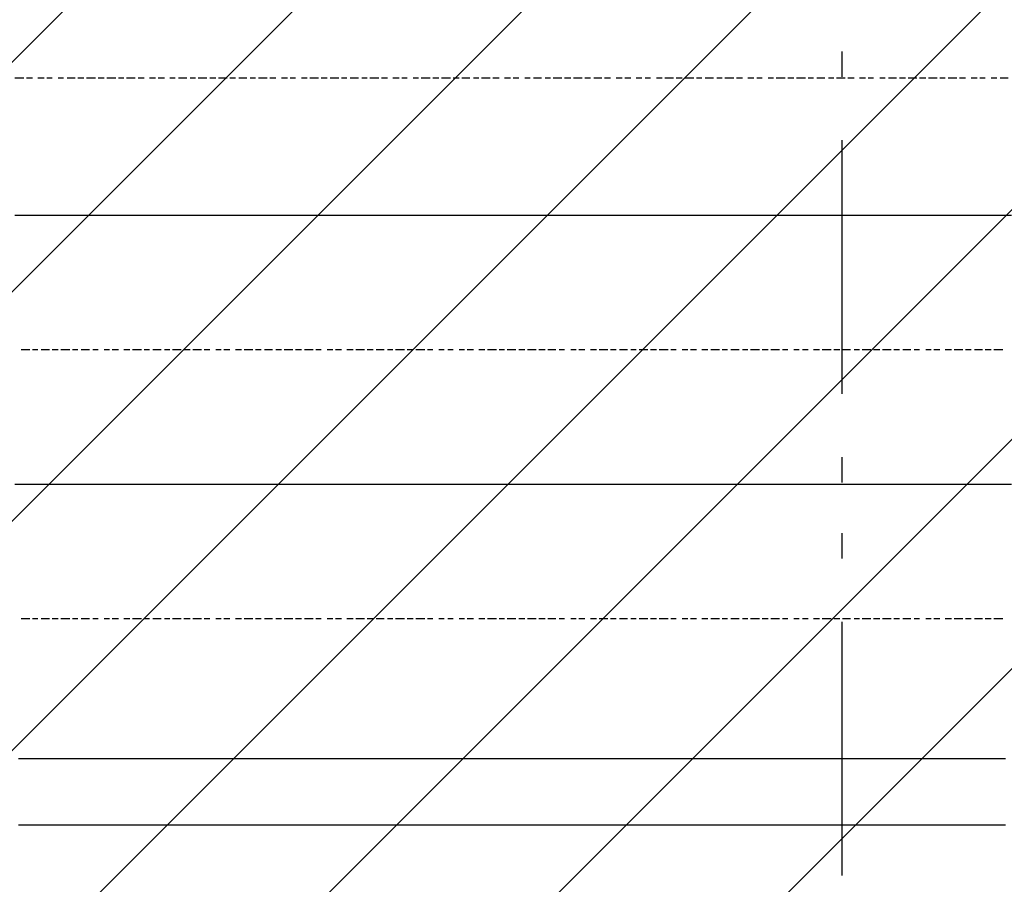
# Model space of a CAD drawing. Extents: x 997 to 109698, y 921 to 94021.
# Tile 492 of 656: x 15482 to 16938, y 45047 to 46326. Entities that reach past the tile are written whole.
import ezdxf

# ---------------------------------------------------------------- set-up
doc = ezdxf.new("R2010")
doc.units = 0
doc.header["$MEASUREMENT"] = 0
for name, color, linetype in [('12', 7, 'CONTINUOUS'), ('28', 7, 'CONTINUOUS'), ('40', 7, 'CONTINUOUS')]:
    doc.layers.add(name, color=color, linetype=linetype)

msp = doc.modelspace()

# ---------------------------------------------------------------- linework, layer by layer
at = {"layer": '12', "color": 1}
for p, q in [((15474.630503, 46239.563401), (15487.630503, 46239.563401)), ((15491.630503, 46239.563401), (15500.630503, 46239.563401)), ((15508.630503, 46239.563401), (15517.630503, 46239.563401)), ((15521.630503, 46239.563401), (15529.630503, 46239.563401)), ((15538.630503, 46239.563401), (15546.630503, 46239.563401)), ((15551.630503, 46239.563401), (15563.630503, 46239.563401)), ((15567.630503, 46239.563401), (15576.630503, 46239.563401)), ((15580.630503, 46239.563401), (15593.630503, 46239.563401)), ((15597.630503, 46239.563401), (15606.630503, 46239.563401)), ((15610.630503, 46239.563401), (15623.630503, 46239.563401)), ((15627.630503, 46239.563401), (15635.630503, 46239.563401)), ((15639.630503, 46239.563401), (15652.630503, 46239.563401)), ((15656.630503, 46239.563401), (15665.630503, 46239.563401)), ((15673.630503, 46239.563401), (15682.630503, 46239.563401)), ((15686.630503, 46239.563401), (15695.630503, 46239.563401)), ((15703.630503, 46239.563401), (15711.630503, 46239.563401)), ((15716.630503, 46239.563401), (15728.630503, 46239.563401)), ((15733.630503, 46239.563401), (15741.630503, 46239.563401)), ((15745.630503, 46239.563401), (15758.630503, 46239.563401)), ((15762.630503, 46239.563401), (15771.630503, 46239.563401)), ((15775.630503, 46239.563401), (15788.630503, 46239.563401)), ((15792.630503, 46239.563401), (15800.630503, 46239.563401)), ((15805.630503, 46239.563401), (15817.630503, 46239.563401)), ((15822.630503, 46239.563401), (15830.630503, 46239.563401)), ((15834.630503, 46239.563401), (15847.630503, 46239.563401)), ((15851.630503, 46239.563401), (15860.630503, 46239.563401)), ((15868.630503, 46239.563401), (15877.630503, 46239.563401)), ((15881.630503, 46239.563401), (15889.630503, 46239.563401)), ((15898.630503, 46239.563401), (15906.630503, 46239.563401)), ((15910.630503, 46239.563401), (15923.630503, 46239.563401)), ((15927.630503, 46239.563401), (15936.630503, 46239.563401)), ((15940.630503, 46239.563401), (15953.630503, 46239.563401)), ((15957.630503, 46239.563401), (15965.630503, 46239.563401)), ((15970.630503, 46239.563401), (15982.630503, 46239.563401)), ((15987.630503, 46239.563401), (15995.630503, 46239.563401)), ((15999.630503, 46239.563401), (16012.630503, 46239.563401)), ((16016.630503, 46239.563401), (16025.630503, 46239.563401)), ((16033.630503, 46239.563401), (16042.630503, 46239.563401)), ((16046.630503, 46239.563401), (16054.630503, 46239.563401)), ((16063.630503, 46239.563401), (16071.630503, 46239.563401)), ((16075.630503, 46239.563401), (16088.630503, 46239.563401)), ((16092.630503, 46239.563401), (16101.630503, 46239.563401)), ((16105.630503, 46239.563401), (16118.630503, 46239.563401)), ((16122.630503, 46239.563401), (16131.630503, 46239.563401)), ((16135.630503, 46239.563401), (16147.630503, 46239.563401)), ((16152.630503, 46239.563401), (16160.630503, 46239.563401)), ((16164.630503, 46239.563401), (16177.630503, 46239.563401)), ((16181.630503, 46239.563401), (16190.630503, 46239.563401)), ((16198.630503, 46239.563401), (16207.630503, 46239.563401)), ((16211.630503, 46239.563401), (16219.630503, 46239.563401)), ((16228.630503, 46239.563401), (16236.630503, 46239.563401)), ((16241.630503, 46239.563401), (16253.630503, 46239.563401)), ((16258.630503, 46239.563401), (16266.630503, 46239.563401)), ((16270.630503, 46239.563401), (16283.630503, 46239.563401)), ((16287.630503, 46239.563401), (16296.630503, 46239.563401)), ((16300.630503, 46239.563401), (16313.630503, 46239.563401)), ((16317.630503, 46239.563401), (16325.630503, 46239.563401)), ((16330.630503, 46239.563401), (16342.630503, 46239.563401)), ((16346.630503, 46239.563401), (16355.630503, 46239.563401)), ((16363.630503, 46239.563401), (16372.630503, 46239.563401)), ((16376.630503, 46239.563401), (16385.630503, 46239.563401)), ((16393.630503, 46239.563401), (16401.630503, 46239.563401)), ((16406.630503, 46239.563401), (16414.630503, 46239.563401)), ((16423.630503, 46239.563401), (16431.630503, 46239.563401)), ((16435.630503, 46239.563401), (16448.630503, 46239.563401)), ((16452.630503, 46239.563401), (16461.630503, 46239.563401)), ((16465.630503, 46239.563401), (16478.630503, 46239.563401)), ((16482.630503, 46239.563401), (16490.630503, 46239.563401)), ((16495.630503, 46239.563401), (16507.630503, 46239.563401)), ((16512.630503, 46239.563401), (16520.630503, 46239.563401)), ((16524.630503, 46239.563401), (16537.630503, 46239.563401)), ((16541.630503, 46239.563401), (16550.630503, 46239.563401)), ((16558.630503, 46239.563401), (16567.630503, 46239.563401)), ((16571.630503, 46239.563401), (16579.630503, 46239.563401)), ((16588.630503, 46239.563401), (16596.630503, 46239.563401)), ((16600.630503, 46239.563401), (16613.630503, 46239.563401)), ((16617.630503, 46239.563401), (16626.630503, 46239.563401)), ((16630.630503, 46239.563401), (16643.630503, 46239.563401)), ((16647.630503, 46239.563401), (16655.630503, 46239.563401)), ((16660.630503, 46239.563401), (16672.630503, 46239.563401)), ((16677.630503, 46239.563401), (16685.630503, 46239.563401)), ((16689.630503, 46239.563401), (16702.630503, 46239.563401)), ((16706.630503, 46239.563401), (16715.630503, 46239.563401)), ((16723.630503, 46239.563401), (16732.630503, 46239.563401)), ((16736.630503, 46239.563401), (16744.630503, 46239.563401)), ((16753.630503, 46239.563401), (16761.630503, 46239.563401)), ((16766.630503, 46239.563401), (16778.630503, 46239.563401)), ((16782.630503, 46239.563401), (16791.630503, 46239.563401)), ((16795.630503, 46239.563401), (16808.630503, 46239.563401)), ((16812.630503, 46239.563401), (16821.630503, 46239.563401)), ((16825.630503, 46239.563401), (16838.630503, 46239.563401)), ((16842.630503, 46239.563401), (16850.630503, 46239.563401)), ((16854.630503, 46239.563401), (16867.630503, 46239.563401)), ((16871.630503, 46239.563401), (16880.630503, 46239.563401)), ((16888.630503, 46239.563401), (16897.630503, 46239.563401)), ((16901.630503, 46239.563401), (16909.630503, 46239.563401)), ((16918.630503, 46239.563401), (16926.630503, 46239.563401)), ((16931.630503, 46239.563401), (16943.630503, 46239.563401)), ((15483.630503, 45837.563401), (15496.630503, 45837.563401)), ((15500.630503, 45837.563401), (15508.630503, 45837.563401)), ((15513.630503, 45837.563401), (15525.630503, 45837.563401)), ((15529.630503, 45837.563401), (15538.630503, 45837.563401)), ((15542.630503, 45837.563401), (15555.630503, 45837.563401)), ((15559.630503, 45837.563401), (15567.630503, 45837.563401)), ((15572.630503, 45837.563401), (15584.630503, 45837.563401)), ((15589.630503, 45837.563401), (15597.630503, 45837.563401)), ((15606.630503, 45837.563401), (15614.630503, 45837.563401)), ((15618.630503, 45837.563401), (15627.630503, 45837.563401)), ((15635.630503, 45837.563401), (15644.630503, 45837.563401)), ((15648.630503, 45837.563401), (15661.630503, 45837.563401)), ((15665.630503, 45837.563401), (15673.630503, 45837.563401)), ((15678.630503, 45837.563401), (15690.630503, 45837.563401)), ((15695.630503, 45837.563401), (15703.630503, 45837.563401)), ((15707.630503, 45837.563401), (15720.630503, 45837.563401)), ((15724.630503, 45837.563401), (15733.630503, 45837.563401)), ((15737.630503, 45837.563401), (15750.630503, 45837.563401)), ((15754.630503, 45837.563401), (15762.630503, 45837.563401)), ((15771.630503, 45837.563401), (15779.630503, 45837.563401)), ((15783.630503, 45837.563401), (15792.630503, 45837.563401)), ((15800.630503, 45837.563401), (15809.630503, 45837.563401)), ((15813.630503, 45837.563401), (15826.630503, 45837.563401)), ((15830.630503, 45837.563401), (15838.630503, 45837.563401)), ((15843.630503, 45837.563401), (15855.630503, 45837.563401)), ((15860.630503, 45837.563401), (15868.630503, 45837.563401)), ((15872.630503, 45837.563401), (15885.630503, 45837.563401)), ((15889.630503, 45837.563401), (15898.630503, 45837.563401)), ((15902.630503, 45837.563401), (15915.630503, 45837.563401)), ((15919.630503, 45837.563401), (15927.630503, 45837.563401)), ((15936.630503, 45837.563401), (15944.630503, 45837.563401)), ((15948.630503, 45837.563401), (15957.630503, 45837.563401)), ((15965.630503, 45837.563401), (15974.630503, 45837.563401)), ((15978.630503, 45837.563401), (15991.630503, 45837.563401)), ((15995.630503, 45837.563401), (16004.630503, 45837.563401)), ((16008.630503, 45837.563401), (16020.630503, 45837.563401)), ((16025.630503, 45837.563401), (16033.630503, 45837.563401)), ((16037.630503, 45837.563401), (16050.630503, 45837.563401)), ((16054.630503, 45837.563401), (16063.630503, 45837.563401)), ((16067.630503, 45837.563401), (16080.630503, 45837.563401)), ((16084.630503, 45837.563401), (16092.630503, 45837.563401)), ((16101.630503, 45837.563401), (16109.630503, 45837.563401)), ((16114.630503, 45837.563401), (16122.630503, 45837.563401)), ((16131.630503, 45837.563401), (16139.630503, 45837.563401)), ((16143.630503, 45837.563401), (16152.630503, 45837.563401)), ((16160.630503, 45837.563401), (16169.630503, 45837.563401)), ((16173.630503, 45837.563401), (16186.630503, 45837.563401)), ((16190.630503, 45837.563401), (16198.630503, 45837.563401)), ((16202.630503, 45837.563401), (16215.630503, 45837.563401)), ((16219.630503, 45837.563401), (16228.630503, 45837.563401)), ((16232.630503, 45837.563401), (16245.630503, 45837.563401)), ((16249.630503, 45837.563401), (16258.630503, 45837.563401)), ((16262.630503, 45837.563401), (16274.630503, 45837.563401)), ((16279.630503, 45837.563401), (16287.630503, 45837.563401)), ((16296.630503, 45837.563401), (16304.630503, 45837.563401)), ((16308.630503, 45837.563401), (16317.630503, 45837.563401)), ((16325.630503, 45837.563401), (16334.630503, 45837.563401)), ((16338.630503, 45837.563401), (16351.630503, 45837.563401)), ((16355.630503, 45837.563401), (16363.630503, 45837.563401)), ((16368.630503, 45837.563401), (16380.630503, 45837.563401)), ((16385.630503, 45837.563401), (16393.630503, 45837.563401)), ((16397.630503, 45837.563401), (16410.630503, 45837.563401)), ((16414.630503, 45837.563401), (16423.630503, 45837.563401)), ((16427.630503, 45837.563401), (16440.630503, 45837.563401)), ((16444.630503, 45837.563401), (16452.630503, 45837.563401)), ((16461.630503, 45837.563401), (16469.630503, 45837.563401)), ((16473.630503, 45837.563401), (16482.630503, 45837.563401)), ((16490.630503, 45837.563401), (16499.630503, 45837.563401)), ((16503.630503, 45837.563401), (16516.630503, 45837.563401)), ((16520.630503, 45837.563401), (16528.630503, 45837.563401)), ((16533.630503, 45837.563401), (16545.630503, 45837.563401)), ((16550.630503, 45837.563401), (16558.630503, 45837.563401)), ((16562.630503, 45837.563401), (16575.630503, 45837.563401)), ((16579.630503, 45837.563401), (16588.630503, 45837.563401)), ((16592.630503, 45837.563401), (16605.630503, 45837.563401)), ((16609.630503, 45837.563401), (16617.630503, 45837.563401)), ((16626.630503, 45837.563401), (16634.630503, 45837.563401)), ((16639.630503, 45837.563401), (16647.630503, 45837.563401)), ((16655.630503, 45837.563401), (16664.630503, 45837.563401)), ((16668.630503, 45837.563401), (16681.630503, 45837.563401)), ((16685.630503, 45837.563401), (16694.630503, 45837.563401)), ((16698.630503, 45837.563401), (16710.630503, 45837.563401)), ((16715.630503, 45837.563401), (16723.630503, 45837.563401)), ((16727.630503, 45837.563401), (16740.630503, 45837.563401)), ((16744.630503, 45837.563401), (16753.630503, 45837.563401)), ((16757.630503, 45837.563401), (16770.630503, 45837.563401)), ((16774.630503, 45837.563401), (16782.630503, 45837.563401)), ((16787.630503, 45837.563401), (16799.630503, 45837.563401)), ((16804.630503, 45837.563401), (16812.630503, 45837.563401)), ((16821.630503, 45837.563401), (16829.630503, 45837.563401)), ((16833.630503, 45837.563401), (16842.630503, 45837.563401)), ((16850.630503, 45837.563401), (16859.630503, 45837.563401)), ((16863.630503, 45837.563401), (16876.630503, 45837.563401)), ((16880.630503, 45837.563401), (16888.630503, 45837.563401)), ((16893.630503, 45837.563401), (16905.630503, 45837.563401)), ((16909.630503, 45837.563401), (16918.630503, 45837.563401)), ((16922.630503, 45837.563401), (16935.630503, 45837.563401)), ((15483.630503, 45439.563401), (15496.630503, 45439.563401)), ((15500.630503, 45439.563401), (15508.630503, 45439.563401)), ((15513.630503, 45439.563401), (15525.630503, 45439.563401)), ((15529.630503, 45439.563401), (15538.630503, 45439.563401)), ((15542.630503, 45439.563401), (15555.630503, 45439.563401)), ((15559.630503, 45439.563401), (15567.630503, 45439.563401)), ((15572.630503, 45439.563401), (15584.630503, 45439.563401)), ((15589.630503, 45439.563401), (15597.630503, 45439.563401)), ((15606.630503, 45439.563401), (15614.630503, 45439.563401)), ((15618.630503, 45439.563401), (15627.630503, 45439.563401)), ((15635.630503, 45439.563401), (15644.630503, 45439.563401)), ((15648.630503, 45439.563401), (15661.630503, 45439.563401)), ((15665.630503, 45439.563401), (15673.630503, 45439.563401)), ((15678.630503, 45439.563401), (15690.630503, 45439.563401)), ((15695.630503, 45439.563401), (15703.630503, 45439.563401)), ((15707.630503, 45439.563401), (15720.630503, 45439.563401)), ((15724.630503, 45439.563401), (15733.630503, 45439.563401)), ((15737.630503, 45439.563401), (15750.630503, 45439.563401)), ((15754.630503, 45439.563401), (15762.630503, 45439.563401)), ((15771.630503, 45439.563401), (15779.630503, 45439.563401)), ((15783.630503, 45439.563401), (15792.630503, 45439.563401)), ((15800.630503, 45439.563401), (15809.630503, 45439.563401)), ((15813.630503, 45439.563401), (15826.630503, 45439.563401)), ((15830.630503, 45439.563401), (15838.630503, 45439.563401)), ((15843.630503, 45439.563401), (15855.630503, 45439.563401)), ((15860.630503, 45439.563401), (15868.630503, 45439.563401)), ((15872.630503, 45439.563401), (15885.630503, 45439.563401)), ((15889.630503, 45439.563401), (15898.630503, 45439.563401)), ((15902.630503, 45439.563401), (15915.630503, 45439.563401)), ((15919.630503, 45439.563401), (15927.630503, 45439.563401)), ((15936.630503, 45439.563401), (15944.630503, 45439.563401)), ((15948.630503, 45439.563401), (15957.630503, 45439.563401)), ((15965.630503, 45439.563401), (15974.630503, 45439.563401)), ((15978.630503, 45439.563401), (15991.630503, 45439.563401)), ((15995.630503, 45439.563401), (16004.630503, 45439.563401)), ((16008.630503, 45439.563401), (16020.630503, 45439.563401)), ((16025.630503, 45439.563401), (16033.630503, 45439.563401)), ((16037.630503, 45439.563401), (16050.630503, 45439.563401)), ((16054.630503, 45439.563401), (16063.630503, 45439.563401)), ((16067.630503, 45439.563401), (16080.630503, 45439.563401)), ((16084.630503, 45439.563401), (16092.630503, 45439.563401)), ((16101.630503, 45439.563401), (16109.630503, 45439.563401)), ((16114.630503, 45439.563401), (16122.630503, 45439.563401)), ((16131.630503, 45439.563401), (16139.630503, 45439.563401)), ((16143.630503, 45439.563401), (16152.630503, 45439.563401)), ((16160.630503, 45439.563401), (16169.630503, 45439.563401)), ((16173.630503, 45439.563401), (16186.630503, 45439.563401)), ((16190.630503, 45439.563401), (16198.630503, 45439.563401)), ((16202.630503, 45439.563401), (16215.630503, 45439.563401)), ((16219.630503, 45439.563401), (16228.630503, 45439.563401)), ((16232.630503, 45439.563401), (16245.630503, 45439.563401)), ((16249.630503, 45439.563401), (16258.630503, 45439.563401)), ((16262.630503, 45439.563401), (16274.630503, 45439.563401)), ((16279.630503, 45439.563401), (16287.630503, 45439.563401)), ((16296.630503, 45439.563401), (16304.630503, 45439.563401)), ((16308.630503, 45439.563401), (16317.630503, 45439.563401)), ((16325.630503, 45439.563401), (16334.630503, 45439.563401)), ((16338.630503, 45439.563401), (16351.630503, 45439.563401)), ((16355.630503, 45439.563401), (16363.630503, 45439.563401)), ((16368.630503, 45439.563401), (16380.630503, 45439.563401)), ((16385.630503, 45439.563401), (16393.630503, 45439.563401)), ((16397.630503, 45439.563401), (16410.630503, 45439.563401)), ((16414.630503, 45439.563401), (16423.630503, 45439.563401)), ((16427.630503, 45439.563401), (16440.630503, 45439.563401)), ((16444.630503, 45439.563401), (16452.630503, 45439.563401)), ((16461.630503, 45439.563401), (16469.630503, 45439.563401)), ((16473.630503, 45439.563401), (16482.630503, 45439.563401)), ((16490.630503, 45439.563401), (16499.630503, 45439.563401)), ((16503.630503, 45439.563401), (16516.630503, 45439.563401)), ((16520.630503, 45439.563401), (16528.630503, 45439.563401)), ((16533.630503, 45439.563401), (16545.630503, 45439.563401)), ((16550.630503, 45439.563401), (16558.630503, 45439.563401)), ((16562.630503, 45439.563401), (16575.630503, 45439.563401)), ((16579.630503, 45439.563401), (16588.630503, 45439.563401)), ((16592.630503, 45439.563401), (16605.630503, 45439.563401)), ((16609.630503, 45439.563401), (16617.630503, 45439.563401)), ((16626.630503, 45439.563401), (16634.630503, 45439.563401)), ((16639.630503, 45439.563401), (16647.630503, 45439.563401)), ((16655.630503, 45439.563401), (16664.630503, 45439.563401)), ((16668.630503, 45439.563401), (16681.630503, 45439.563401)), ((16685.630503, 45439.563401), (16694.630503, 45439.563401)), ((16698.630503, 45439.563401), (16710.630503, 45439.563401)), ((16715.630503, 45439.563401), (16723.630503, 45439.563401)), ((16727.630503, 45439.563401), (16740.630503, 45439.563401)), ((16744.630503, 45439.563401), (16753.630503, 45439.563401)), ((16757.630503, 45439.563401), (16770.630503, 45439.563401)), ((16774.630503, 45439.563401), (16782.630503, 45439.563401)), ((16787.630503, 45439.563401), (16799.630503, 45439.563401)), ((16804.630503, 45439.563401), (16812.630503, 45439.563401)), ((16821.630503, 45439.563401), (16829.630503, 45439.563401)), ((16833.630503, 45439.563401), (16842.630503, 45439.563401)), ((16850.630503, 45439.563401), (16859.630503, 45439.563401)), ((16863.630503, 45439.563401), (16876.630503, 45439.563401)), ((16880.630503, 45439.563401), (16888.630503, 45439.563401)), ((16893.630503, 45439.563401), (16905.630503, 45439.563401)), ((16909.630503, 45439.563401), (16918.630503, 45439.563401)), ((16922.630503, 45439.563401), (16935.630503, 45439.563401))]:
    msp.add_line(p, q, dxfattribs=at)
at = {"layer": '12', "color": 5}
for p, q in [((15474.630503, 46036.563401), (15487.630503, 46036.563401)), ((15487.630503, 46036.563401), (15496.630503, 46036.563401)), ((15496.630503, 46036.563401), (15508.630503, 46036.563401)), ((15508.630503, 46036.563401), (15517.630503, 46036.563401)), ((15517.630503, 46036.563401), (15525.630503, 46036.563401)), ((15525.630503, 46036.563401), (15538.630503, 46036.563401)), ((15538.630503, 46036.563401), (15546.630503, 46036.563401)), ((15546.630503, 46036.563401), (15555.630503, 46036.563401)), ((15555.630503, 46036.563401), (15567.630503, 46036.563401)), ((15567.630503, 46036.563401), (15576.630503, 46036.563401)), ((15576.630503, 46036.563401), (15584.630503, 46036.563401)), ((15584.630503, 46036.563401), (15597.630503, 46036.563401)), ((15597.630503, 46036.563401), (15606.630503, 46036.563401)), ((15606.630503, 46036.563401), (15618.630503, 46036.563401)), ((15618.630503, 46036.563401), (15627.630503, 46036.563401)), ((15627.630503, 46036.563401), (15635.630503, 46036.563401)), ((15635.630503, 46036.563401), (15648.630503, 46036.563401)), ((15648.630503, 46036.563401), (15656.630503, 46036.563401)), ((15656.630503, 46036.563401), (15665.630503, 46036.563401)), ((15665.630503, 46036.563401), (15678.630503, 46036.563401)), ((15678.630503, 46036.563401), (15686.630503, 46036.563401)), ((15686.630503, 46036.563401), (15695.630503, 46036.563401)), ((15695.630503, 46036.563401), (15707.630503, 46036.563401)), ((15707.630503, 46036.563401), (15716.630503, 46036.563401)), ((15716.630503, 46036.563401), (15728.630503, 46036.563401)), ((15728.630503, 46036.563401), (15737.630503, 46036.563401)), ((15737.630503, 46036.563401), (15745.630503, 46036.563401)), ((15745.630503, 46036.563401), (15758.630503, 46036.563401)), ((15758.630503, 46036.563401), (15766.630503, 46036.563401)), ((15766.630503, 46036.563401), (15775.630503, 46036.563401)), ((15775.630503, 46036.563401), (15788.630503, 46036.563401)), ((15788.630503, 46036.563401), (15796.630503, 46036.563401)), ((15796.630503, 46036.563401), (15805.630503, 46036.563401)), ((15805.630503, 46036.563401), (15817.630503, 46036.563401)), ((15817.630503, 46036.563401), (15826.630503, 46036.563401)), ((15826.630503, 46036.563401), (15834.630503, 46036.563401)), ((15834.630503, 46036.563401), (15847.630503, 46036.563401)), ((15847.630503, 46036.563401), (15855.630503, 46036.563401)), ((15855.630503, 46036.563401), (15868.630503, 46036.563401)), ((15868.630503, 46036.563401), (15877.630503, 46036.563401)), ((15877.630503, 46036.563401), (15885.630503, 46036.563401)), ((15885.630503, 46036.563401), (15898.630503, 46036.563401)), ((15898.630503, 46036.563401), (15906.630503, 46036.563401)), ((15906.630503, 46036.563401), (15915.630503, 46036.563401)), ((15915.630503, 46036.563401), (15927.630503, 46036.563401)), ((15927.630503, 46036.563401), (15936.630503, 46036.563401)), ((15936.630503, 46036.563401), (15944.630503, 46036.563401)), ((15944.630503, 46036.563401), (15957.630503, 46036.563401)), ((15957.630503, 46036.563401), (15965.630503, 46036.563401)), ((15965.630503, 46036.563401), (15978.630503, 46036.563401)), ((15978.630503, 46036.563401), (15987.630503, 46036.563401)), ((15987.630503, 46036.563401), (15995.630503, 46036.563401)), ((15995.630503, 46036.563401), (16008.630503, 46036.563401)), ((16008.630503, 46036.563401), (16016.630503, 46036.563401)), ((16016.630503, 46036.563401), (16025.630503, 46036.563401)), ((16025.630503, 46036.563401), (16037.630503, 46036.563401)), ((16037.630503, 46036.563401), (16046.630503, 46036.563401)), ((16046.630503, 46036.563401), (16054.630503, 46036.563401)), ((16054.630503, 46036.563401), (16067.630503, 46036.563401)), ((16067.630503, 46036.563401), (16075.630503, 46036.563401)), ((16075.630503, 46036.563401), (16088.630503, 46036.563401)), ((16088.630503, 46036.563401), (16097.630503, 46036.563401)), ((16097.630503, 46036.563401), (16105.630503, 46036.563401)), ((16105.630503, 46036.563401), (16118.630503, 46036.563401)), ((16118.630503, 46036.563401), (16126.630503, 46036.563401)), ((16126.630503, 46036.563401), (16135.630503, 46036.563401)), ((16135.630503, 46036.563401), (16147.630503, 46036.563401)), ((16147.630503, 46036.563401), (16156.630503, 46036.563401)), ((16156.630503, 46036.563401), (16164.630503, 46036.563401)), ((16164.630503, 46036.563401), (16177.630503, 46036.563401)), ((16177.630503, 46036.563401), (16186.630503, 46036.563401)), ((16186.630503, 46036.563401), (16198.630503, 46036.563401)), ((16198.630503, 46036.563401), (16207.630503, 46036.563401)), ((16207.630503, 46036.563401), (16215.630503, 46036.563401)), ((16215.630503, 46036.563401), (16228.630503, 46036.563401)), ((16228.630503, 46036.563401), (16236.630503, 46036.563401)), ((16236.630503, 46036.563401), (16245.630503, 46036.563401)), ((16245.630503, 46036.563401), (16258.630503, 46036.563401)), ((16258.630503, 46036.563401), (16266.630503, 46036.563401)), ((16266.630503, 46036.563401), (16274.630503, 46036.563401)), ((16274.630503, 46036.563401), (16287.630503, 46036.563401)), ((16287.630503, 46036.563401), (16296.630503, 46036.563401)), ((16296.630503, 46036.563401), (16308.630503, 46036.563401)), ((16308.630503, 46036.563401), (16317.630503, 46036.563401)), ((16317.630503, 46036.563401), (16325.630503, 46036.563401)), ((16325.630503, 46036.563401), (16338.630503, 46036.563401)), ((16338.630503, 46036.563401), (16346.630503, 46036.563401)), ((16346.630503, 46036.563401), (16355.630503, 46036.563401)), ((16355.630503, 46036.563401), (16368.630503, 46036.563401)), ((16368.630503, 46036.563401), (16376.630503, 46036.563401)), ((16376.630503, 46036.563401), (16385.630503, 46036.563401)), ((16385.630503, 46036.563401), (16397.630503, 46036.563401)), ((16397.630503, 46036.563401), (16406.630503, 46036.563401)), ((16406.630503, 46036.563401), (16414.630503, 46036.563401)), ((16414.630503, 46036.563401), (16427.630503, 46036.563401)), ((16427.630503, 46036.563401), (16435.630503, 46036.563401)), ((16435.630503, 46036.563401), (16448.630503, 46036.563401)), ((16448.630503, 46036.563401), (16457.630503, 46036.563401)), ((16457.630503, 46036.563401), (16465.630503, 46036.563401)), ((16465.630503, 46036.563401), (16478.630503, 46036.563401)), ((16478.630503, 46036.563401), (16486.630503, 46036.563401)), ((16486.630503, 46036.563401), (16495.630503, 46036.563401)), ((16495.630503, 46036.563401), (16507.630503, 46036.563401)), ((16507.630503, 46036.563401), (16516.630503, 46036.563401)), ((16516.630503, 46036.563401), (16524.630503, 46036.563401)), ((16524.630503, 46036.563401), (16537.630503, 46036.563401)), ((16537.630503, 46036.563401), (16545.630503, 46036.563401)), ((16545.630503, 46036.563401), (16558.630503, 46036.563401)), ((16558.630503, 46036.563401), (16567.630503, 46036.563401)), ((16567.630503, 46036.563401), (16575.630503, 46036.563401)), ((16575.630503, 46036.563401), (16588.630503, 46036.563401)), ((16588.630503, 46036.563401), (16596.630503, 46036.563401)), ((16596.630503, 46036.563401), (16605.630503, 46036.563401)), ((16605.630503, 46036.563401), (16617.630503, 46036.563401)), ((16617.630503, 46036.563401), (16626.630503, 46036.563401)), ((16626.630503, 46036.563401), (16634.630503, 46036.563401)), ((16634.630503, 46036.563401), (16647.630503, 46036.563401)), ((16647.630503, 46036.563401), (16655.630503, 46036.563401)), ((16655.630503, 46036.563401), (16668.630503, 46036.563401)), ((16668.630503, 46036.563401), (16677.630503, 46036.563401)), ((16677.630503, 46036.563401), (16685.630503, 46036.563401)), ((16685.630503, 46036.563401), (16698.630503, 46036.563401)), ((16698.630503, 46036.563401), (16706.630503, 46036.563401)), ((16706.630503, 46036.563401), (16715.630503, 46036.563401)), ((16715.630503, 46036.563401), (16727.630503, 46036.563401)), ((16727.630503, 46036.563401), (16736.630503, 46036.563401)), ((16736.630503, 46036.563401), (16744.630503, 46036.563401)), ((16744.630503, 46036.563401), (16757.630503, 46036.563401)), ((16757.630503, 46036.563401), (16766.630503, 46036.563401)), ((16766.630503, 46036.563401), (16778.630503, 46036.563401)), ((16778.630503, 46036.563401), (16787.630503, 46036.563401)), ((16787.630503, 46036.563401), (16795.630503, 46036.563401)), ((16795.630503, 46036.563401), (16808.630503, 46036.563401)), ((16808.630503, 46036.563401), (16816.630503, 46036.563401)), ((16816.630503, 46036.563401), (16825.630503, 46036.563401)), ((16825.630503, 46036.563401), (16838.630503, 46036.563401)), ((16838.630503, 46036.563401), (16846.630503, 46036.563401)), ((16846.630503, 46036.563401), (16854.630503, 46036.563401)), ((16854.630503, 46036.563401), (16867.630503, 46036.563401)), ((16867.630503, 46036.563401), (16876.630503, 46036.563401)), ((16876.630503, 46036.563401), (16888.630503, 46036.563401)), ((16888.630503, 46036.563401), (16897.630503, 46036.563401)), ((16897.630503, 46036.563401), (16905.630503, 46036.563401)), ((16905.630503, 46036.563401), (16918.630503, 46036.563401)), ((16918.630503, 46036.563401), (16926.630503, 46036.563401)), ((16926.630503, 46036.563401), (16935.630503, 46036.563401)), ((16935.630503, 46036.563401), (16948.630503, 46036.563401)), ((15474.630503, 45638.563401), (15487.630503, 45638.563401)), ((15487.630503, 45638.563401), (15496.630503, 45638.563401)), ((15496.630503, 45638.563401), (15508.630503, 45638.563401)), ((15508.630503, 45638.563401), (15517.630503, 45638.563401)), ((15517.630503, 45638.563401), (15525.630503, 45638.563401)), ((15525.630503, 45638.563401), (15538.630503, 45638.563401)), ((15538.630503, 45638.563401), (15546.630503, 45638.563401)), ((15546.630503, 45638.563401), (15555.630503, 45638.563401)), ((15555.630503, 45638.563401), (15567.630503, 45638.563401)), ((15567.630503, 45638.563401), (15576.630503, 45638.563401)), ((15576.630503, 45638.563401), (15584.630503, 45638.563401)), ((15584.630503, 45638.563401), (15597.630503, 45638.563401)), ((15597.630503, 45638.563401), (15606.630503, 45638.563401)), ((15606.630503, 45638.563401), (15618.630503, 45638.563401)), ((15618.630503, 45638.563401), (15627.630503, 45638.563401)), ((15627.630503, 45638.563401), (15635.630503, 45638.563401)), ((15635.630503, 45638.563401), (15648.630503, 45638.563401)), ((15648.630503, 45638.563401), (15656.630503, 45638.563401)), ((15656.630503, 45638.563401), (15665.630503, 45638.563401)), ((15665.630503, 45638.563401), (15678.630503, 45638.563401)), ((15678.630503, 45638.563401), (15686.630503, 45638.563401)), ((15686.630503, 45638.563401), (15695.630503, 45638.563401)), ((15695.630503, 45638.563401), (15707.630503, 45638.563401)), ((15707.630503, 45638.563401), (15716.630503, 45638.563401)), ((15716.630503, 45638.563401), (15728.630503, 45638.563401)), ((15728.630503, 45638.563401), (15737.630503, 45638.563401)), ((15737.630503, 45638.563401), (15745.630503, 45638.563401)), ((15745.630503, 45638.563401), (15758.630503, 45638.563401)), ((15758.630503, 45638.563401), (15766.630503, 45638.563401)), ((15766.630503, 45638.563401), (15775.630503, 45638.563401)), ((15775.630503, 45638.563401), (15788.630503, 45638.563401)), ((15788.630503, 45638.563401), (15796.630503, 45638.563401)), ((15796.630503, 45638.563401), (15805.630503, 45638.563401)), ((15805.630503, 45638.563401), (15817.630503, 45638.563401)), ((15817.630503, 45638.563401), (15826.630503, 45638.563401)), ((15826.630503, 45638.563401), (15834.630503, 45638.563401)), ((15834.630503, 45638.563401), (15847.630503, 45638.563401)), ((15847.630503, 45638.563401), (15855.630503, 45638.563401)), ((15855.630503, 45638.563401), (15868.630503, 45638.563401)), ((15868.630503, 45638.563401), (15877.630503, 45638.563401)), ((15877.630503, 45638.563401), (15885.630503, 45638.563401)), ((15885.630503, 45638.563401), (15898.630503, 45638.563401)), ((15898.630503, 45638.563401), (15906.630503, 45638.563401)), ((15906.630503, 45638.563401), (15915.630503, 45638.563401)), ((15915.630503, 45638.563401), (15927.630503, 45638.563401)), ((15927.630503, 45638.563401), (15936.630503, 45638.563401)), ((15936.630503, 45638.563401), (15944.630503, 45638.563401)), ((15944.630503, 45638.563401), (15957.630503, 45638.563401)), ((15957.630503, 45638.563401), (15965.630503, 45638.563401)), ((15965.630503, 45638.563401), (15978.630503, 45638.563401)), ((15978.630503, 45638.563401), (15987.630503, 45638.563401)), ((15987.630503, 45638.563401), (15995.630503, 45638.563401)), ((15995.630503, 45638.563401), (16008.630503, 45638.563401)), ((16008.630503, 45638.563401), (16016.630503, 45638.563401)), ((16016.630503, 45638.563401), (16025.630503, 45638.563401)), ((16025.630503, 45638.563401), (16037.630503, 45638.563401)), ((16037.630503, 45638.563401), (16046.630503, 45638.563401)), ((16046.630503, 45638.563401), (16054.630503, 45638.563401)), ((16054.630503, 45638.563401), (16067.630503, 45638.563401)), ((16067.630503, 45638.563401), (16075.630503, 45638.563401)), ((16075.630503, 45638.563401), (16088.630503, 45638.563401)), ((16088.630503, 45638.563401), (16097.630503, 45638.563401)), ((16097.630503, 45638.563401), (16105.630503, 45638.563401)), ((16105.630503, 45638.563401), (16118.630503, 45638.563401)), ((16118.630503, 45638.563401), (16126.630503, 45638.563401)), ((16126.630503, 45638.563401), (16135.630503, 45638.563401)), ((16135.630503, 45638.563401), (16147.630503, 45638.563401)), ((16147.630503, 45638.563401), (16156.630503, 45638.563401)), ((16156.630503, 45638.563401), (16164.630503, 45638.563401)), ((16164.630503, 45638.563401), (16177.630503, 45638.563401)), ((16177.630503, 45638.563401), (16186.630503, 45638.563401)), ((16186.630503, 45638.563401), (16198.630503, 45638.563401)), ((16198.630503, 45638.563401), (16207.630503, 45638.563401)), ((16207.630503, 45638.563401), (16215.630503, 45638.563401)), ((16215.630503, 45638.563401), (16228.630503, 45638.563401)), ((16228.630503, 45638.563401), (16236.630503, 45638.563401)), ((16236.630503, 45638.563401), (16245.630503, 45638.563401)), ((16245.630503, 45638.563401), (16258.630503, 45638.563401)), ((16258.630503, 45638.563401), (16266.630503, 45638.563401)), ((16266.630503, 45638.563401), (16274.630503, 45638.563401)), ((16274.630503, 45638.563401), (16287.630503, 45638.563401)), ((16287.630503, 45638.563401), (16296.630503, 45638.563401)), ((16296.630503, 45638.563401), (16308.630503, 45638.563401)), ((16308.630503, 45638.563401), (16317.630503, 45638.563401)), ((16317.630503, 45638.563401), (16325.630503, 45638.563401)), ((16325.630503, 45638.563401), (16338.630503, 45638.563401)), ((16338.630503, 45638.563401), (16346.630503, 45638.563401)), ((16346.630503, 45638.563401), (16355.630503, 45638.563401)), ((16355.630503, 45638.563401), (16368.630503, 45638.563401)), ((16368.630503, 45638.563401), (16376.630503, 45638.563401)), ((16376.630503, 45638.563401), (16385.630503, 45638.563401)), ((16385.630503, 45638.563401), (16397.630503, 45638.563401)), ((16397.630503, 45638.563401), (16406.630503, 45638.563401)), ((16406.630503, 45638.563401), (16414.630503, 45638.563401)), ((16414.630503, 45638.563401), (16427.630503, 45638.563401)), ((16427.630503, 45638.563401), (16435.630503, 45638.563401)), ((16435.630503, 45638.563401), (16448.630503, 45638.563401)), ((16448.630503, 45638.563401), (16457.630503, 45638.563401)), ((16457.630503, 45638.563401), (16465.630503, 45638.563401)), ((16465.630503, 45638.563401), (16478.630503, 45638.563401)), ((16478.630503, 45638.563401), (16486.630503, 45638.563401)), ((16486.630503, 45638.563401), (16495.630503, 45638.563401)), ((16495.630503, 45638.563401), (16507.630503, 45638.563401)), ((16507.630503, 45638.563401), (16516.630503, 45638.563401)), ((16516.630503, 45638.563401), (16524.630503, 45638.563401)), ((16524.630503, 45638.563401), (16537.630503, 45638.563401)), ((16537.630503, 45638.563401), (16545.630503, 45638.563401)), ((16545.630503, 45638.563401), (16558.630503, 45638.563401)), ((16558.630503, 45638.563401), (16567.630503, 45638.563401)), ((16567.630503, 45638.563401), (16575.630503, 45638.563401)), ((16575.630503, 45638.563401), (16588.630503, 45638.563401)), ((16588.630503, 45638.563401), (16596.630503, 45638.563401)), ((16596.630503, 45638.563401), (16605.630503, 45638.563401)), ((16605.630503, 45638.563401), (16617.630503, 45638.563401)), ((16617.630503, 45638.563401), (16626.630503, 45638.563401)), ((16626.630503, 45638.563401), (16634.630503, 45638.563401)), ((16634.630503, 45638.563401), (16647.630503, 45638.563401)), ((16647.630503, 45638.563401), (16655.630503, 45638.563401)), ((16655.630503, 45638.563401), (16668.630503, 45638.563401)), ((16668.630503, 45638.563401), (16677.630503, 45638.563401)), ((16677.630503, 45638.563401), (16685.630503, 45638.563401)), ((16685.630503, 45638.563401), (16698.630503, 45638.563401)), ((16698.630503, 45638.563401), (16706.630503, 45638.563401)), ((16706.630503, 45638.563401), (16715.630503, 45638.563401)), ((16715.630503, 45638.563401), (16727.630503, 45638.563401)), ((16727.630503, 45638.563401), (16736.630503, 45638.563401)), ((16736.630503, 45638.563401), (16744.630503, 45638.563401)), ((16744.630503, 45638.563401), (16757.630503, 45638.563401)), ((16757.630503, 45638.563401), (16766.630503, 45638.563401)), ((16766.630503, 45638.563401), (16778.630503, 45638.563401)), ((16778.630503, 45638.563401), (16787.630503, 45638.563401)), ((16787.630503, 45638.563401), (16795.630503, 45638.563401)), ((16795.630503, 45638.563401), (16808.630503, 45638.563401)), ((16808.630503, 45638.563401), (16816.630503, 45638.563401)), ((16816.630503, 45638.563401), (16825.630503, 45638.563401)), ((16825.630503, 45638.563401), (16838.630503, 45638.563401)), ((16838.630503, 45638.563401), (16846.630503, 45638.563401)), ((16846.630503, 45638.563401), (16854.630503, 45638.563401)), ((16854.630503, 45638.563401), (16867.630503, 45638.563401)), ((16867.630503, 45638.563401), (16876.630503, 45638.563401)), ((16876.630503, 45638.563401), (16888.630503, 45638.563401)), ((16888.630503, 45638.563401), (16897.630503, 45638.563401)), ((16897.630503, 45638.563401), (16905.630503, 45638.563401)), ((16905.630503, 45638.563401), (16918.630503, 45638.563401)), ((16918.630503, 45638.563401), (16926.630503, 45638.563401)), ((16926.630503, 45638.563401), (16935.630503, 45638.563401)), ((16935.630503, 45638.563401), (16948.630503, 45638.563401)), ((15479.630503, 45232.563401), (15487.630503, 45232.563401)), ((15487.630503, 45232.563401), (15500.630503, 45232.563401)), ((15500.630503, 45232.563401), (15508.630503, 45232.563401)), ((15508.630503, 45232.563401), (15517.630503, 45232.563401)), ((15517.630503, 45232.563401), (15529.630503, 45232.563401)), ((15529.630503, 45232.563401), (15538.630503, 45232.563401)), ((15538.630503, 45232.563401), (15546.630503, 45232.563401)), ((15546.630503, 45232.563401), (15559.630503, 45232.563401)), ((15559.630503, 45232.563401), (15567.630503, 45232.563401)), ((15567.630503, 45232.563401), (15576.630503, 45232.563401)), ((15576.630503, 45232.563401), (15589.630503, 45232.563401)), ((15589.630503, 45232.563401), (15597.630503, 45232.563401)), ((15597.630503, 45232.563401), (15610.630503, 45232.563401)), ((15610.630503, 45232.563401), (15618.630503, 45232.563401)), ((15618.630503, 45232.563401), (15627.630503, 45232.563401)), ((15627.630503, 45232.563401), (15639.630503, 45232.563401)), ((15639.630503, 45232.563401), (15648.630503, 45232.563401)), ((15648.630503, 45232.563401), (15656.630503, 45232.563401)), ((15656.630503, 45232.563401), (15669.630503, 45232.563401)), ((15669.630503, 45232.563401), (15678.630503, 45232.563401)), ((15678.630503, 45232.563401), (15686.630503, 45232.563401)), ((15686.630503, 45232.563401), (15699.630503, 45232.563401)), ((15699.630503, 45232.563401), (15707.630503, 45232.563401)), ((15707.630503, 45232.563401), (15720.630503, 45232.563401)), ((15720.630503, 45232.563401), (15728.630503, 45232.563401)), ((15728.630503, 45232.563401), (15737.630503, 45232.563401)), ((15737.630503, 45232.563401), (15750.630503, 45232.563401)), ((15750.630503, 45232.563401), (15758.630503, 45232.563401)), ((15758.630503, 45232.563401), (15766.630503, 45232.563401)), ((15766.630503, 45232.563401), (15779.630503, 45232.563401)), ((15779.630503, 45232.563401), (15788.630503, 45232.563401)), ((15788.630503, 45232.563401), (15796.630503, 45232.563401)), ((15796.630503, 45232.563401), (15809.630503, 45232.563401)), ((15809.630503, 45232.563401), (15817.630503, 45232.563401)), ((15817.630503, 45232.563401), (15830.630503, 45232.563401)), ((15830.630503, 45232.563401), (15838.630503, 45232.563401)), ((15838.630503, 45232.563401), (15847.630503, 45232.563401)), ((15847.630503, 45232.563401), (15860.630503, 45232.563401)), ((15860.630503, 45232.563401), (15868.630503, 45232.563401)), ((15868.630503, 45232.563401), (15877.630503, 45232.563401)), ((15877.630503, 45232.563401), (15889.630503, 45232.563401)), ((15889.630503, 45232.563401), (15898.630503, 45232.563401)), ((15898.630503, 45232.563401), (15906.630503, 45232.563401)), ((15906.630503, 45232.563401), (15919.630503, 45232.563401)), ((15919.630503, 45232.563401), (15927.630503, 45232.563401)), ((15927.630503, 45232.563401), (15940.630503, 45232.563401)), ((15940.630503, 45232.563401), (15948.630503, 45232.563401)), ((15948.630503, 45232.563401), (15957.630503, 45232.563401)), ((15957.630503, 45232.563401), (15970.630503, 45232.563401)), ((15970.630503, 45232.563401), (15978.630503, 45232.563401)), ((15978.630503, 45232.563401), (15987.630503, 45232.563401)), ((15987.630503, 45232.563401), (15999.630503, 45232.563401)), ((15999.630503, 45232.563401), (16008.630503, 45232.563401)), ((16008.630503, 45232.563401), (16016.630503, 45232.563401)), ((16016.630503, 45232.563401), (16029.630503, 45232.563401)), ((16029.630503, 45232.563401), (16037.630503, 45232.563401)), ((16037.630503, 45232.563401), (16050.630503, 45232.563401)), ((16050.630503, 45232.563401), (16059.630503, 45232.563401)), ((16059.630503, 45232.563401), (16067.630503, 45232.563401)), ((16067.630503, 45232.563401), (16080.630503, 45232.563401)), ((16080.630503, 45232.563401), (16088.630503, 45232.563401)), ((16088.630503, 45232.563401), (16097.630503, 45232.563401)), ((16097.630503, 45232.563401), (16109.630503, 45232.563401)), ((16109.630503, 45232.563401), (16118.630503, 45232.563401)), ((16118.630503, 45232.563401), (16126.630503, 45232.563401)), ((16126.630503, 45232.563401), (16139.630503, 45232.563401)), ((16139.630503, 45232.563401), (16147.630503, 45232.563401)), ((16147.630503, 45232.563401), (16156.630503, 45232.563401)), ((16156.630503, 45232.563401), (16169.630503, 45232.563401)), ((16169.630503, 45232.563401), (16177.630503, 45232.563401)), ((16177.630503, 45232.563401), (16190.630503, 45232.563401)), ((16190.630503, 45232.563401), (16198.630503, 45232.563401)), ((16198.630503, 45232.563401), (16207.630503, 45232.563401)), ((16207.630503, 45232.563401), (16219.630503, 45232.563401)), ((16219.630503, 45232.563401), (16228.630503, 45232.563401)), ((16228.630503, 45232.563401), (16236.630503, 45232.563401)), ((16236.630503, 45232.563401), (16249.630503, 45232.563401)), ((16249.630503, 45232.563401), (16258.630503, 45232.563401)), ((16258.630503, 45232.563401), (16266.630503, 45232.563401)), ((16266.630503, 45232.563401), (16279.630503, 45232.563401)), ((16279.630503, 45232.563401), (16287.630503, 45232.563401)), ((16287.630503, 45232.563401), (16300.630503, 45232.563401)), ((16300.630503, 45232.563401), (16308.630503, 45232.563401)), ((16308.630503, 45232.563401), (16317.630503, 45232.563401)), ((16317.630503, 45232.563401), (16330.630503, 45232.563401)), ((16330.630503, 45232.563401), (16338.630503, 45232.563401)), ((16338.630503, 45232.563401), (16346.630503, 45232.563401)), ((16346.630503, 45232.563401), (16359.630503, 45232.563401)), ((16359.630503, 45232.563401), (16368.630503, 45232.563401)), ((16368.630503, 45232.563401), (16376.630503, 45232.563401)), ((16376.630503, 45232.563401), (16389.630503, 45232.563401)), ((16389.630503, 45232.563401), (16397.630503, 45232.563401)), ((16397.630503, 45232.563401), (16410.630503, 45232.563401)), ((16410.630503, 45232.563401), (16418.630503, 45232.563401)), ((16418.630503, 45232.563401), (16427.630503, 45232.563401)), ((16427.630503, 45232.563401), (16440.630503, 45232.563401)), ((16440.630503, 45232.563401), (16448.630503, 45232.563401)), ((16448.630503, 45232.563401), (16457.630503, 45232.563401)), ((16457.630503, 45232.563401), (16469.630503, 45232.563401)), ((16469.630503, 45232.563401), (16478.630503, 45232.563401)), ((16478.630503, 45232.563401), (16486.630503, 45232.563401)), ((16486.630503, 45232.563401), (16499.630503, 45232.563401)), ((16499.630503, 45232.563401), (16507.630503, 45232.563401)), ((16507.630503, 45232.563401), (16520.630503, 45232.563401)), ((16520.630503, 45232.563401), (16528.630503, 45232.563401)), ((16528.630503, 45232.563401), (16537.630503, 45232.563401)), ((16537.630503, 45232.563401), (16550.630503, 45232.563401)), ((16550.630503, 45232.563401), (16558.630503, 45232.563401)), ((16558.630503, 45232.563401), (16567.630503, 45232.563401)), ((16567.630503, 45232.563401), (16579.630503, 45232.563401)), ((16579.630503, 45232.563401), (16588.630503, 45232.563401)), ((16588.630503, 45232.563401), (16596.630503, 45232.563401)), ((16596.630503, 45232.563401), (16609.630503, 45232.563401)), ((16609.630503, 45232.563401), (16617.630503, 45232.563401)), ((16617.630503, 45232.563401), (16630.630503, 45232.563401)), ((16630.630503, 45232.563401), (16639.630503, 45232.563401)), ((16639.630503, 45232.563401), (16647.630503, 45232.563401)), ((16647.630503, 45232.563401), (16660.630503, 45232.563401)), ((16660.630503, 45232.563401), (16668.630503, 45232.563401)), ((16668.630503, 45232.563401), (16677.630503, 45232.563401)), ((16677.630503, 45232.563401), (16689.630503, 45232.563401)), ((16689.630503, 45232.563401), (16698.630503, 45232.563401)), ((16698.630503, 45232.563401), (16706.630503, 45232.563401)), ((16706.630503, 45232.563401), (16719.630503, 45232.563401)), ((16719.630503, 45232.563401), (16727.630503, 45232.563401)), ((16727.630503, 45232.563401), (16736.630503, 45232.563401)), ((16736.630503, 45232.563401), (16749.630503, 45232.563401)), ((16749.630503, 45232.563401), (16757.630503, 45232.563401)), ((16757.630503, 45232.563401), (16770.630503, 45232.563401)), ((16770.630503, 45232.563401), (16778.630503, 45232.563401)), ((16778.630503, 45232.563401), (16787.630503, 45232.563401)), ((16787.630503, 45232.563401), (16799.630503, 45232.563401)), ((16799.630503, 45232.563401), (16808.630503, 45232.563401)), ((16808.630503, 45232.563401), (16816.630503, 45232.563401)), ((16816.630503, 45232.563401), (16829.630503, 45232.563401)), ((16829.630503, 45232.563401), (16838.630503, 45232.563401)), ((16838.630503, 45232.563401), (16846.630503, 45232.563401)), ((16846.630503, 45232.563401), (16859.630503, 45232.563401)), ((16859.630503, 45232.563401), (16867.630503, 45232.563401)), ((16867.630503, 45232.563401), (16880.630503, 45232.563401)), ((16880.630503, 45232.563401), (16888.630503, 45232.563401)), ((16888.630503, 45232.563401), (16897.630503, 45232.563401)), ((16897.630503, 45232.563401), (16909.630503, 45232.563401)), ((16909.630503, 45232.563401), (16918.630503, 45232.563401)), ((16918.630503, 45232.563401), (16926.630503, 45232.563401)), ((16926.630503, 45232.563401), (16939.630503, 45232.563401))]:
    msp.add_line(p, q, dxfattribs=at)
at = {"layer": '12', "color": 44}
for p, q in [((15479.630503, 45134.563401), (15487.630503, 45134.563401)), ((15487.630503, 45134.563401), (15500.630503, 45134.563401)), ((15500.630503, 45134.563401), (15508.630503, 45134.563401)), ((15508.630503, 45134.563401), (15517.630503, 45134.563401)), ((15517.630503, 45134.563401), (15529.630503, 45134.563401)), ((15529.630503, 45134.563401), (15538.630503, 45134.563401)), ((15538.630503, 45134.563401), (15546.630503, 45134.563401)), ((15546.630503, 45134.563401), (15559.630503, 45134.563401)), ((15559.630503, 45134.563401), (15567.630503, 45134.563401)), ((15567.630503, 45134.563401), (15576.630503, 45134.563401)), ((15576.630503, 45134.563401), (15589.630503, 45134.563401)), ((15589.630503, 45134.563401), (15597.630503, 45134.563401)), ((15597.630503, 45134.563401), (15610.630503, 45134.563401)), ((15610.630503, 45134.563401), (15618.630503, 45134.563401)), ((15618.630503, 45134.563401), (15627.630503, 45134.563401)), ((15627.630503, 45134.563401), (15639.630503, 45134.563401)), ((15639.630503, 45134.563401), (15648.630503, 45134.563401)), ((15648.630503, 45134.563401), (15656.630503, 45134.563401)), ((15656.630503, 45134.563401), (15669.630503, 45134.563401)), ((15669.630503, 45134.563401), (15678.630503, 45134.563401)), ((15678.630503, 45134.563401), (15686.630503, 45134.563401)), ((15686.630503, 45134.563401), (15699.630503, 45134.563401)), ((15699.630503, 45134.563401), (15707.630503, 45134.563401)), ((15707.630503, 45134.563401), (15720.630503, 45134.563401)), ((15720.630503, 45134.563401), (15728.630503, 45134.563401)), ((15728.630503, 45134.563401), (15737.630503, 45134.563401)), ((15737.630503, 45134.563401), (15750.630503, 45134.563401)), ((15750.630503, 45134.563401), (15758.630503, 45134.563401)), ((15758.630503, 45134.563401), (15766.630503, 45134.563401)), ((15766.630503, 45134.563401), (15779.630503, 45134.563401)), ((15779.630503, 45134.563401), (15788.630503, 45134.563401)), ((15788.630503, 45134.563401), (15796.630503, 45134.563401)), ((15796.630503, 45134.563401), (15809.630503, 45134.563401)), ((15809.630503, 45134.563401), (15817.630503, 45134.563401)), ((15817.630503, 45134.563401), (15830.630503, 45134.563401)), ((15830.630503, 45134.563401), (15838.630503, 45134.563401)), ((15838.630503, 45134.563401), (15847.630503, 45134.563401)), ((15847.630503, 45134.563401), (15860.630503, 45134.563401)), ((15860.630503, 45134.563401), (15868.630503, 45134.563401)), ((15868.630503, 45134.563401), (15877.630503, 45134.563401)), ((15877.630503, 45134.563401), (15889.630503, 45134.563401)), ((15889.630503, 45134.563401), (15898.630503, 45134.563401)), ((15898.630503, 45134.563401), (15906.630503, 45134.563401)), ((15906.630503, 45134.563401), (15919.630503, 45134.563401)), ((15919.630503, 45134.563401), (15927.630503, 45134.563401)), ((15927.630503, 45134.563401), (15940.630503, 45134.563401)), ((15940.630503, 45134.563401), (15948.630503, 45134.563401)), ((15948.630503, 45134.563401), (15957.630503, 45134.563401)), ((15957.630503, 45134.563401), (15970.630503, 45134.563401)), ((15970.630503, 45134.563401), (15978.630503, 45134.563401)), ((15978.630503, 45134.563401), (15987.630503, 45134.563401)), ((15987.630503, 45134.563401), (15999.630503, 45134.563401)), ((15999.630503, 45134.563401), (16008.630503, 45134.563401)), ((16008.630503, 45134.563401), (16016.630503, 45134.563401)), ((16016.630503, 45134.563401), (16029.630503, 45134.563401)), ((16029.630503, 45134.563401), (16037.630503, 45134.563401)), ((16037.630503, 45134.563401), (16050.630503, 45134.563401)), ((16050.630503, 45134.563401), (16059.630503, 45134.563401)), ((16059.630503, 45134.563401), (16067.630503, 45134.563401)), ((16067.630503, 45134.563401), (16080.630503, 45134.563401)), ((16080.630503, 45134.563401), (16088.630503, 45134.563401)), ((16088.630503, 45134.563401), (16097.630503, 45134.563401)), ((16097.630503, 45134.563401), (16109.630503, 45134.563401)), ((16109.630503, 45134.563401), (16118.630503, 45134.563401)), ((16118.630503, 45134.563401), (16126.630503, 45134.563401)), ((16126.630503, 45134.563401), (16139.630503, 45134.563401)), ((16139.630503, 45134.563401), (16147.630503, 45134.563401)), ((16147.630503, 45134.563401), (16156.630503, 45134.563401)), ((16156.630503, 45134.563401), (16169.630503, 45134.563401)), ((16169.630503, 45134.563401), (16177.630503, 45134.563401)), ((16177.630503, 45134.563401), (16190.630503, 45134.563401)), ((16190.630503, 45134.563401), (16198.630503, 45134.563401)), ((16198.630503, 45134.563401), (16207.630503, 45134.563401)), ((16207.630503, 45134.563401), (16219.630503, 45134.563401)), ((16219.630503, 45134.563401), (16228.630503, 45134.563401)), ((16228.630503, 45134.563401), (16236.630503, 45134.563401)), ((16236.630503, 45134.563401), (16249.630503, 45134.563401)), ((16249.630503, 45134.563401), (16258.630503, 45134.563401)), ((16258.630503, 45134.563401), (16266.630503, 45134.563401)), ((16266.630503, 45134.563401), (16279.630503, 45134.563401)), ((16279.630503, 45134.563401), (16287.630503, 45134.563401)), ((16287.630503, 45134.563401), (16300.630503, 45134.563401)), ((16300.630503, 45134.563401), (16308.630503, 45134.563401)), ((16308.630503, 45134.563401), (16317.630503, 45134.563401)), ((16317.630503, 45134.563401), (16330.630503, 45134.563401)), ((16330.630503, 45134.563401), (16338.630503, 45134.563401)), ((16338.630503, 45134.563401), (16346.630503, 45134.563401)), ((16346.630503, 45134.563401), (16359.630503, 45134.563401)), ((16359.630503, 45134.563401), (16368.630503, 45134.563401)), ((16368.630503, 45134.563401), (16376.630503, 45134.563401)), ((16376.630503, 45134.563401), (16389.630503, 45134.563401)), ((16389.630503, 45134.563401), (16397.630503, 45134.563401)), ((16397.630503, 45134.563401), (16410.630503, 45134.563401)), ((16410.630503, 45134.563401), (16418.630503, 45134.563401)), ((16418.630503, 45134.563401), (16427.630503, 45134.563401)), ((16427.630503, 45134.563401), (16440.630503, 45134.563401)), ((16440.630503, 45134.563401), (16448.630503, 45134.563401)), ((16448.630503, 45134.563401), (16457.630503, 45134.563401)), ((16457.630503, 45134.563401), (16469.630503, 45134.563401)), ((16469.630503, 45134.563401), (16478.630503, 45134.563401)), ((16478.630503, 45134.563401), (16486.630503, 45134.563401)), ((16486.630503, 45134.563401), (16499.630503, 45134.563401)), ((16499.630503, 45134.563401), (16507.630503, 45134.563401)), ((16507.630503, 45134.563401), (16520.630503, 45134.563401)), ((16520.630503, 45134.563401), (16528.630503, 45134.563401)), ((16528.630503, 45134.563401), (16537.630503, 45134.563401)), ((16537.630503, 45134.563401), (16550.630503, 45134.563401)), ((16550.630503, 45134.563401), (16558.630503, 45134.563401)), ((16558.630503, 45134.563401), (16567.630503, 45134.563401)), ((16567.630503, 45134.563401), (16579.630503, 45134.563401)), ((16579.630503, 45134.563401), (16588.630503, 45134.563401)), ((16588.630503, 45134.563401), (16596.630503, 45134.563401)), ((16596.630503, 45134.563401), (16609.630503, 45134.563401)), ((16609.630503, 45134.563401), (16617.630503, 45134.563401)), ((16617.630503, 45134.563401), (16630.630503, 45134.563401)), ((16630.630503, 45134.563401), (16639.630503, 45134.563401)), ((16639.630503, 45134.563401), (16647.630503, 45134.563401)), ((16647.630503, 45134.563401), (16660.630503, 45134.563401)), ((16660.630503, 45134.563401), (16668.630503, 45134.563401)), ((16668.630503, 45134.563401), (16677.630503, 45134.563401)), ((16677.630503, 45134.563401), (16689.630503, 45134.563401)), ((16689.630503, 45134.563401), (16698.630503, 45134.563401)), ((16698.630503, 45134.563401), (16706.630503, 45134.563401)), ((16706.630503, 45134.563401), (16719.630503, 45134.563401)), ((16719.630503, 45134.563401), (16727.630503, 45134.563401)), ((16727.630503, 45134.563401), (16736.630503, 45134.563401)), ((16736.630503, 45134.563401), (16749.630503, 45134.563401)), ((16749.630503, 45134.563401), (16757.630503, 45134.563401)), ((16757.630503, 45134.563401), (16770.630503, 45134.563401)), ((16770.630503, 45134.563401), (16778.630503, 45134.563401)), ((16778.630503, 45134.563401), (16787.630503, 45134.563401)), ((16787.630503, 45134.563401), (16799.630503, 45134.563401)), ((16799.630503, 45134.563401), (16808.630503, 45134.563401)), ((16808.630503, 45134.563401), (16816.630503, 45134.563401)), ((16816.630503, 45134.563401), (16829.630503, 45134.563401)), ((16829.630503, 45134.563401), (16838.630503, 45134.563401)), ((16838.630503, 45134.563401), (16846.630503, 45134.563401)), ((16846.630503, 45134.563401), (16859.630503, 45134.563401)), ((16859.630503, 45134.563401), (16867.630503, 45134.563401)), ((16867.630503, 45134.563401), (16880.630503, 45134.563401)), ((16880.630503, 45134.563401), (16888.630503, 45134.563401)), ((16888.630503, 45134.563401), (16897.630503, 45134.563401)), ((16897.630503, 45134.563401), (16909.630503, 45134.563401)), ((16909.630503, 45134.563401), (16918.630503, 45134.563401)), ((16918.630503, 45134.563401), (16926.630503, 45134.563401)), ((16926.630503, 45134.563401), (16939.630503, 45134.563401))]:
    msp.add_line(p, q, dxfattribs=at)
at = {"layer": '28', "color": 2}
for p, q in [((13472.636205, 44265.02246), (27893.568983, 58685.955237)), ((13472.636205, 43925.611205), (28232.980238, 58685.955237)), ((13472.636205, 43586.19995), (28572.391493, 58685.955237)), ((13646.505785, 43420.658275), (28911.802748, 58685.955237)), ((13985.91704, 43420.658275), (29251.214003, 58685.955237)), ((14325.328295, 43420.658275), (29590.625258, 58685.955237)), ((14664.73955, 43420.658275), (29930.036513, 58685.955237)), ((14872.636205, 43289.143675), (30269.447768, 58685.955237))]:
    msp.add_line(p, q, dxfattribs=at)
at = {"layer": '40', "color": 8, "linetype": 'Continuous'}
for p, q in [((16697.636205, 46278.454238), (16697.636205, 46240.954238)), ((16697.636205, 46147.204238), (16697.636205, 45772.204238)), ((16697.636205, 45678.454238), (16697.636205, 45640.954238)), ((16697.636205, 45565.954238), (16697.636205, 45528.454238)), ((16697.636205, 45434.704238), (16697.636205, 45059.704238))]:
    msp.add_line(p, q, dxfattribs=at)

doc.saveas('drawing.dxf')
